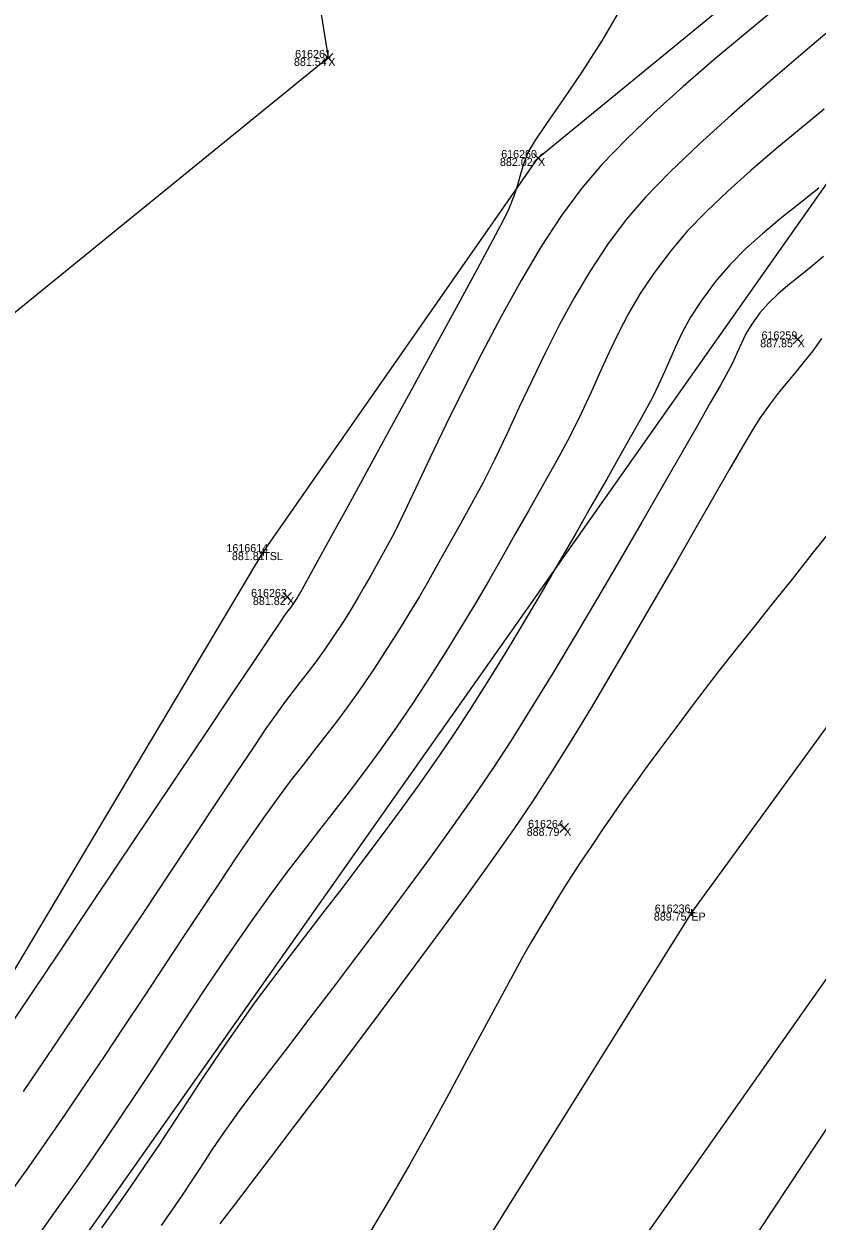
# Model space of a CAD drawing. Extents: x 1957117 to 1971063, y 701601 to 715861.
# Drawn here: x 1963740.5 to 1963775.2, y 707168.2 to 707220.5 of the extents above; entities that cross this region are included whole.
import ezdxf

# ---------------------------------------------------------------- set-up
doc = ezdxf.new("R2010")
doc.units = 0
for name, color, linetype in [('AP_X_Lights', 7, 'Continuous'), ('DT_X_Break_Line', 7, 'Continuous'), ('DT_X_Contour_Major', 7, 'Continuous'), ('DT_X_Contour_Minor', 7, 'Continuous'), ('DT_X_TIN_Hull', 7, 'Continuous'), ('GE_X_CL_20', 7, 'Continuous'), ('PM_P_Cells', 7, 'Continuous'), ('PV_P_Drive', 7, 'Continuous'), ('PV_P_Shoulder', 7, 'Continuous'), ('RS_Raster1', 7, 'Continuous'), ('RW_X_Esmt_RR', 7, 'Continuous'), ('SC_Scratch1', 7, 'Continuous'), ('SC_Shading5', 7, 'Continuous')]:
    doc.layers.add(name, color=color, linetype=linetype)

msp = doc.modelspace()

# ---------------------------------------------------------------- linework, layer by layer
at = {"layer": 'AP_X_Lights'}
for p, q in [((1963753.632, 707218.834), (1963754.02, 707219.224)), ((1963753.632, 707219.224), (1963754.02, 707218.834)), ((1963762.803, 707214.459), (1963763.191, 707214.849)), ((1963762.803, 707214.849), (1963763.191, 707214.459)), ((1963774.15, 707206.53), (1963774.538, 707206.92)), ((1963774.15, 707206.92), (1963774.538, 707206.53)), ((1963751.839, 707195.263), (1963752.227, 707195.653)), ((1963751.839, 707195.653), (1963752.227, 707195.263)), ((1963763.944, 707185.164), (1963764.332, 707185.554)), ((1963763.944, 707185.554), (1963764.332, 707185.164))]:
    msp.add_line(p, q, dxfattribs=at)
at = {"layer": 'DT_X_Break_Line'}
msp.add_lwpolyline([(1963549.31, 706900.902), (1963567.723, 706925.142), (1963581.753, 706948.682), (1963589.114, 706971.765), (1963604.241, 706992.933), (1963630.24, 707037.886), (1963653.883, 707082.082), (1963697.483, 707112.719), (1963727.123, 707153.396), (1963737.102, 707174.095), (1963750.986, 707197.42), (1963762.997, 707214.654), (1963786.295, 707233.762), (1963816.245, 707273.278), (1963881.4, 707289.893)], dxfattribs=at)
at = {"layer": 'DT_X_Contour_Major'}
msp.add_lwpolyline([(1963775.511, 707216.787), (1963774.429, 707215.906), (1963773.351, 707215.011), (1963772.3, 707214.11), (1963771.296, 707213.21), (1963770.363, 707212.32), (1963769.523, 707211.448), (1963768.797, 707210.601), (1963768.072, 707209.637), (1963767.466, 707208.727), (1963766.954, 707207.856), (1963766.509, 707207.006), (1963766.105, 707206.16), (1963765.717, 707205.302), (1963765.318, 707204.413), (1963764.883, 707203.478), (1963764.386, 707202.48), (1963763.8, 707201.4), (1963763.175, 707200.296), (1963762.575, 707199.229), (1963761.989, 707198.189), (1963761.409, 707197.166), (1963760.825, 707196.151), (1963760.23, 707195.135), (1963759.613, 707194.106), (1963758.967, 707193.057), (1963758.282, 707191.977), (1963757.549, 707190.856), (1963756.808, 707189.765), (1963756.099, 707188.764), (1963755.413, 707187.831), (1963754.741, 707186.944), (1963754.075, 707186.082), (1963753.405, 707185.222), (1963752.723, 707184.341), (1963752.021, 707183.419), (1963751.289, 707182.432), (1963750.519, 707181.359), (1963749.819, 707180.354), (1963749.151, 707179.378), (1963748.509, 707178.423), (1963747.885, 707177.481), (1963747.27, 707176.546), (1963746.657, 707175.61), (1963746.038, 707174.666), (1963745.405, 707173.706), (1963744.75, 707172.723), (1963744.065, 707171.71), (1963743.342, 707170.66), (1963742.629, 707169.639), (1963741.865, 707168.555), (1963741.062, 707167.425)], dxfattribs=at)
msp.add_lwpolyline([(1963775.511, 707216.787), (1963774.429, 707215.906), (1963773.351, 707215.011), (1963772.3, 707214.11), (1963771.296, 707213.21), (1963770.363, 707212.32), (1963769.523, 707211.448), (1963768.797, 707210.601), (1963768.072, 707209.637), (1963767.466, 707208.727), (1963766.954, 707207.856), (1963766.509, 707207.006), (1963766.105, 707206.16), (1963765.717, 707205.302), (1963765.318, 707204.413), (1963764.883, 707203.478), (1963764.386, 707202.48), (1963763.8, 707201.4), (1963763.175, 707200.296), (1963762.575, 707199.229), (1963761.989, 707198.189), (1963761.409, 707197.166), (1963760.825, 707196.151), (1963760.23, 707195.135), (1963759.613, 707194.106), (1963758.967, 707193.057), (1963758.282, 707191.977), (1963757.549, 707190.856), (1963756.808, 707189.765), (1963756.099, 707188.764), (1963755.413, 707187.831), (1963754.741, 707186.944), (1963754.075, 707186.082), (1963753.405, 707185.222), (1963752.723, 707184.341), (1963752.021, 707183.419), (1963751.289, 707182.432), (1963750.519, 707181.359), (1963749.819, 707180.354), (1963749.151, 707179.378), (1963748.509, 707178.423), (1963747.885, 707177.481), (1963747.27, 707176.546), (1963746.657, 707175.61), (1963746.038, 707174.666), (1963745.405, 707173.706), (1963744.75, 707172.723), (1963744.065, 707171.71), (1963743.342, 707170.66), (1963742.629, 707169.639), (1963741.865, 707168.555), (1963741.062, 707167.425)], dxfattribs=at)
at = {"layer": 'DT_X_Contour_Minor'}
for points in [[(1963773.42, 707221.219), (1963772.061, 707220.102), (1963770.688, 707218.948), (1963769.339, 707217.778), (1963768.049, 707216.61), (1963766.855, 707215.465), (1963765.793, 707214.363), (1963764.901, 707213.324), (1963764.027, 707212.138), (1963763.141, 707210.779), (1963762.255, 707209.292), (1963761.382, 707207.724), (1963760.535, 707206.118), (1963759.726, 707204.522), (1963758.968, 707202.979), (1963758.274, 707201.535), (1963757.656, 707200.236), (1963757.128, 707199.127), (1963756.703, 707198.253), (1963756.392, 707197.659), (1963756.007, 707196.976), (1963755.686, 707196.401), (1963755.401, 707195.895), (1963755.125, 707195.417), (1963754.831, 707194.928), (1963754.491, 707194.387), (1963754.077, 707193.753), (1963753.653, 707193.132), (1963753.287, 707192.626), (1963752.953, 707192.189), (1963752.629, 707191.777), (1963752.29, 707191.344), (1963751.913, 707190.845), (1963751.472, 707190.235), (1963751.105, 707189.701), (1963750.54, 707188.862), (1963749.807, 707187.765), (1963748.934, 707186.456), (1963747.952, 707184.98), (1963746.89, 707183.382), (1963745.778, 707181.71), (1963744.644, 707180.009), (1963743.519, 707178.324), (1963742.431, 707176.702), (1963741.411, 707175.189), (1963740.487, 707173.829)], [(1963773.42, 707221.219), (1963772.061, 707220.102), (1963770.688, 707218.948), (1963769.339, 707217.778), (1963768.049, 707216.61), (1963766.855, 707215.465), (1963765.793, 707214.363), (1963764.901, 707213.324), (1963764.027, 707212.138), (1963763.141, 707210.779), (1963762.255, 707209.292), (1963761.382, 707207.724), (1963760.535, 707206.118), (1963759.726, 707204.522), (1963758.968, 707202.979), (1963758.274, 707201.535), (1963757.656, 707200.236), (1963757.128, 707199.127), (1963756.703, 707198.253), (1963756.392, 707197.659), (1963756.007, 707196.976), (1963755.686, 707196.401), (1963755.401, 707195.895), (1963755.125, 707195.417), (1963754.831, 707194.928), (1963754.491, 707194.387), (1963754.077, 707193.753), (1963753.653, 707193.132), (1963753.287, 707192.626), (1963752.953, 707192.189), (1963752.629, 707191.777), (1963752.29, 707191.344), (1963751.913, 707190.845), (1963751.472, 707190.235), (1963751.105, 707189.701), (1963750.54, 707188.862), (1963749.807, 707187.765), (1963748.934, 707186.456), (1963747.952, 707184.98), (1963746.89, 707183.382), (1963745.778, 707181.71), (1963744.644, 707180.009), (1963743.519, 707178.324), (1963742.431, 707176.702), (1963741.411, 707175.189), (1963740.487, 707173.829)], [(1963739.8, 707176.539), (1963740.855, 707178.109), (1963742.043, 707179.88), (1963743.322, 707181.789), (1963744.65, 707183.772), (1963745.985, 707185.765), (1963747.284, 707187.706), (1963748.505, 707189.529), (1963749.604, 707191.173), (1963750.541, 707192.573), (1963751.272, 707193.665), (1963751.756, 707194.386), (1963751.949, 707194.672), (1963752.089, 707194.862), (1963752.204, 707195.009), (1963752.34, 707195.202), (1963752.469, 707195.403), (1963752.568, 707195.574), (1963752.689, 707195.789), (1963752.863, 707196.104), (1963753.287, 707196.875), (1963753.917, 707198.022), (1963754.708, 707199.463), (1963755.616, 707201.119), (1963756.596, 707202.908), (1963757.603, 707204.752), (1963758.593, 707206.57), (1963759.523, 707208.28), (1963760.346, 707209.803), (1963761.019, 707211.059), (1963761.497, 707211.967), (1963761.736, 707212.446), (1963761.955, 707212.994), (1963762.099, 707213.442), (1963762.216, 707213.857), (1963762.353, 707214.308), (1963762.558, 707214.863), (1963762.842, 707215.356), (1963763.387, 707216.16), (1963764.114, 707217.21), (1963764.946, 707218.44), (1963765.805, 707219.783), (1963766.613, 707221.175)], [(1963739.8, 707176.539), (1963740.855, 707178.109), (1963742.043, 707179.88), (1963743.322, 707181.789), (1963744.65, 707183.772), (1963745.985, 707185.765), (1963747.284, 707187.706), (1963748.505, 707189.529), (1963749.604, 707191.173), (1963750.541, 707192.573), (1963751.272, 707193.665), (1963751.756, 707194.386), (1963751.949, 707194.672), (1963752.089, 707194.862), (1963752.204, 707195.009), (1963752.34, 707195.202), (1963752.469, 707195.403), (1963752.568, 707195.574), (1963752.689, 707195.789), (1963752.863, 707196.104), (1963753.287, 707196.875), (1963753.917, 707198.022), (1963754.708, 707199.463), (1963755.616, 707201.119), (1963756.596, 707202.908), (1963757.603, 707204.752), (1963758.593, 707206.57), (1963759.523, 707208.28), (1963760.346, 707209.803), (1963761.019, 707211.059), (1963761.497, 707211.967), (1963761.736, 707212.446), (1963761.955, 707212.994), (1963762.099, 707213.442), (1963762.216, 707213.857), (1963762.353, 707214.308), (1963762.558, 707214.863), (1963762.842, 707215.356), (1963763.387, 707216.16), (1963764.114, 707217.21), (1963764.946, 707218.44), (1963765.805, 707219.783), (1963766.613, 707221.175)], [(1963776.022, 707220.456), (1963774.492, 707219.17), (1963772.953, 707217.852), (1963771.454, 707216.535), (1963770.045, 707215.254), (1963768.775, 707214.043), (1963767.693, 707212.934), (1963766.849, 707211.962), (1963766.04, 707210.875), (1963765.287, 707209.73), (1963764.584, 707208.546), (1963763.926, 707207.337), (1963763.307, 707206.119), (1963762.721, 707204.909), (1963762.163, 707203.723), (1963761.627, 707202.575), (1963761.107, 707201.484), (1963760.599, 707200.463), (1963760.096, 707199.53), (1963759.53, 707198.526), (1963759.042, 707197.655), (1963758.609, 707196.88), (1963758.206, 707196.167), (1963757.81, 707195.481), (1963757.397, 707194.787), (1963756.942, 707194.049), (1963756.422, 707193.233), (1963755.813, 707192.305), (1963755.193, 707191.39), (1963754.643, 707190.616), (1963754.141, 707189.941), (1963753.668, 707189.327), (1963753.203, 707188.735), (1963752.724, 707188.125), (1963752.21, 707187.458), (1963751.641, 707186.695), (1963750.996, 707185.797), (1963750.434, 707184.988), (1963749.792, 707184.044), (1963749.082, 707182.985), (1963748.315, 707181.831), (1963747.502, 707180.604), (1963746.655, 707179.323), (1963745.787, 707178.01), (1963744.907, 707176.684), (1963744.029, 707175.366), (1963743.163, 707174.076), (1963742.322, 707172.836), (1963741.516, 707171.665), (1963740.708, 707170.51), (1963739.754, 707169.163)], [(1963776.022, 707220.456), (1963774.492, 707219.17), (1963772.953, 707217.852), (1963771.454, 707216.535), (1963770.045, 707215.254), (1963768.775, 707214.043), (1963767.693, 707212.934), (1963766.849, 707211.962), (1963766.04, 707210.875), (1963765.287, 707209.73), (1963764.584, 707208.546), (1963763.926, 707207.337), (1963763.307, 707206.119), (1963762.721, 707204.909), (1963762.163, 707203.723), (1963761.627, 707202.575), (1963761.107, 707201.484), (1963760.599, 707200.463), (1963760.096, 707199.53), (1963759.53, 707198.526), (1963759.042, 707197.655), (1963758.609, 707196.88), (1963758.206, 707196.167), (1963757.81, 707195.481), (1963757.397, 707194.787), (1963756.942, 707194.049), (1963756.422, 707193.233), (1963755.813, 707192.305), (1963755.193, 707191.39), (1963754.643, 707190.616), (1963754.141, 707189.941), (1963753.668, 707189.327), (1963753.203, 707188.735), (1963752.724, 707188.125), (1963752.21, 707187.458), (1963751.641, 707186.695), (1963750.996, 707185.797), (1963750.434, 707184.988), (1963749.792, 707184.044), (1963749.082, 707182.985), (1963748.315, 707181.831), (1963747.502, 707180.604), (1963746.655, 707179.323), (1963745.787, 707178.01), (1963744.907, 707176.684), (1963744.029, 707175.366), (1963743.163, 707174.076), (1963742.322, 707172.836), (1963741.516, 707171.665), (1963740.708, 707170.51), (1963739.754, 707169.163)], [(1963775.277, 707213.341), (1963774.408, 707212.649), (1963773.584, 707211.988), (1963772.805, 707211.337), (1963772.072, 707210.675), (1963771.385, 707209.983), (1963770.745, 707209.24), (1963770.136, 707208.423), (1963769.668, 707207.695), (1963769.3, 707207.021), (1963768.989, 707206.367), (1963768.696, 707205.699), (1963768.378, 707204.982), (1963767.994, 707204.184), (1963767.503, 707203.27), (1963767.084, 707202.53), (1963766.579, 707201.637), (1963765.999, 707200.613), (1963765.356, 707199.483), (1963764.661, 707198.269), (1963763.925, 707196.995), (1963763.159, 707195.685), (1963762.375, 707194.362), (1963761.585, 707193.049), (1963760.799, 707191.771), (1963760.028, 707190.549), (1963759.285, 707189.408), (1963758.536, 707188.304), (1963757.748, 707187.185), (1963756.931, 707186.058), (1963756.096, 707184.933), (1963755.254, 707183.815), (1963754.414, 707182.715), (1963753.589, 707181.64), (1963752.788, 707180.598), (1963752.023, 707179.596), (1963751.303, 707178.645), (1963750.639, 707177.75), (1963750.043, 707176.921), (1963749.359, 707175.941), (1963748.78, 707175.091), (1963748.277, 707174.335), (1963747.818, 707173.635), (1963747.376, 707172.953), (1963746.919, 707172.251), (1963746.419, 707171.492), (1963745.845, 707170.639), (1963745.168, 707169.654), (1963744.526, 707168.733), (1963743.92, 707167.87)], [(1963775.277, 707213.341), (1963774.408, 707212.649), (1963773.584, 707211.988), (1963772.805, 707211.337), (1963772.072, 707210.675), (1963771.385, 707209.983), (1963770.745, 707209.24), (1963770.136, 707208.423), (1963769.668, 707207.695), (1963769.3, 707207.021), (1963768.989, 707206.367), (1963768.696, 707205.699), (1963768.378, 707204.982), (1963767.994, 707204.184), (1963767.503, 707203.27), (1963767.084, 707202.53), (1963766.579, 707201.637), (1963765.999, 707200.613), (1963765.356, 707199.483), (1963764.661, 707198.269), (1963763.925, 707196.995), (1963763.159, 707195.685), (1963762.375, 707194.362), (1963761.585, 707193.049), (1963760.799, 707191.771), (1963760.028, 707190.549), (1963759.285, 707189.408), (1963758.536, 707188.304), (1963757.748, 707187.185), (1963756.931, 707186.058), (1963756.096, 707184.933), (1963755.254, 707183.815), (1963754.414, 707182.715), (1963753.589, 707181.64), (1963752.788, 707180.598), (1963752.023, 707179.596), (1963751.303, 707178.645), (1963750.639, 707177.75), (1963750.043, 707176.921), (1963749.359, 707175.941), (1963748.78, 707175.091), (1963748.277, 707174.335), (1963747.818, 707173.635), (1963747.376, 707172.953), (1963746.919, 707172.251), (1963746.419, 707171.492), (1963745.845, 707170.639), (1963745.168, 707169.654), (1963744.526, 707168.733), (1963743.92, 707167.87)], [(1963775.481, 707210.341), (1963774.92, 707209.874), (1963774.401, 707209.46), (1963773.922, 707209.076), (1963773.48, 707208.7), (1963773.072, 707208.308), (1963772.694, 707207.878), (1963772.337, 707207.389), (1963772.083, 707206.962), (1963771.888, 707206.561), (1963771.707, 707206.148), (1963771.495, 707205.687), (1963771.207, 707205.141), (1963770.954, 707204.695), (1963770.527, 707203.941), (1963769.948, 707202.924), (1963769.241, 707201.687), (1963768.43, 707200.275), (1963767.539, 707198.731), (1963766.59, 707197.101), (1963765.609, 707195.428), (1963764.617, 707193.755), (1963763.639, 707192.128), (1963762.698, 707190.59), (1963761.817, 707189.186), (1963761.021, 707187.959), (1963760.212, 707186.769), (1963759.294, 707185.465), (1963758.294, 707184.079), (1963757.238, 707182.641), (1963756.151, 707181.183), (1963755.062, 707179.734), (1963753.996, 707178.327), (1963752.98, 707176.993), (1963752.039, 707175.761), (1963751.201, 707174.663), (1963750.492, 707173.73), (1963749.938, 707172.993), (1963749.566, 707172.483), (1963749.113, 707171.832), (1963748.744, 707171.285), (1963748.426, 707170.801), (1963748.126, 707170.337), (1963747.809, 707169.852), (1963747.443, 707169.304), (1963746.994, 707168.649), (1963746.522, 707167.972)], [(1963775.481, 707210.341), (1963774.92, 707209.874), (1963774.401, 707209.46), (1963773.922, 707209.076), (1963773.48, 707208.7), (1963773.072, 707208.308), (1963772.694, 707207.878), (1963772.337, 707207.389), (1963772.083, 707206.962), (1963771.888, 707206.561), (1963771.707, 707206.148), (1963771.495, 707205.687), (1963771.207, 707205.141), (1963770.954, 707204.695), (1963770.527, 707203.941), (1963769.948, 707202.924), (1963769.241, 707201.687), (1963768.43, 707200.275), (1963767.539, 707198.731), (1963766.59, 707197.101), (1963765.609, 707195.428), (1963764.617, 707193.755), (1963763.639, 707192.128), (1963762.698, 707190.59), (1963761.817, 707189.186), (1963761.021, 707187.959), (1963760.212, 707186.769), (1963759.294, 707185.465), (1963758.294, 707184.079), (1963757.238, 707182.641), (1963756.151, 707181.183), (1963755.062, 707179.734), (1963753.996, 707178.327), (1963752.98, 707176.993), (1963752.039, 707175.761), (1963751.201, 707174.663), (1963750.492, 707173.73), (1963749.938, 707172.993), (1963749.566, 707172.483), (1963749.113, 707171.832), (1963748.744, 707171.285), (1963748.426, 707170.801), (1963748.126, 707170.337), (1963747.809, 707169.852), (1963747.443, 707169.304), (1963746.994, 707168.649), (1963746.522, 707167.972)], [(1963775.383, 707206.759), (1963775.003, 707206.222), (1963774.637, 707205.749), (1963774.28, 707205.315), (1963773.92, 707204.885), (1963773.544, 707204.424), (1963773.14, 707203.9), (1963772.697, 707203.277), (1963772.399, 707202.806), (1963771.95, 707202.05), (1963771.37, 707201.051), (1963770.678, 707199.849), (1963769.896, 707198.483), (1963769.043, 707196.995), (1963768.139, 707195.423), (1963767.203, 707193.81), (1963766.256, 707192.193), (1963765.318, 707190.615), (1963764.409, 707189.115), (1963763.549, 707187.733), (1963762.758, 707186.511), (1963761.959, 707185.339), (1963760.983, 707183.955), (1963759.867, 707182.406), (1963758.648, 707180.739), (1963757.363, 707179.002), (1963756.052, 707177.242), (1963754.751, 707175.507), (1963753.497, 707173.845), (1963752.329, 707172.302), (1963751.285, 707170.926), (1963750.401, 707169.765), (1963749.715, 707168.866), (1963749.266, 707168.277), (1963749.09, 707168.045)], [(1963775.383, 707206.759), (1963775.003, 707206.222), (1963774.637, 707205.749), (1963774.28, 707205.315), (1963773.92, 707204.885), (1963773.544, 707204.424), (1963773.14, 707203.9), (1963772.697, 707203.277), (1963772.399, 707202.806), (1963771.95, 707202.05), (1963771.37, 707201.051), (1963770.678, 707199.849), (1963769.896, 707198.483), (1963769.043, 707196.995), (1963768.139, 707195.423), (1963767.203, 707193.81), (1963766.256, 707192.193), (1963765.318, 707190.615), (1963764.409, 707189.115), (1963763.549, 707187.733), (1963762.758, 707186.511), (1963761.959, 707185.339), (1963760.983, 707183.955), (1963759.867, 707182.406), (1963758.648, 707180.739), (1963757.363, 707179.002), (1963756.052, 707177.242), (1963754.751, 707175.507), (1963753.497, 707173.845), (1963752.329, 707172.302), (1963751.285, 707170.926), (1963750.401, 707169.765), (1963749.715, 707168.866), (1963749.266, 707168.277), (1963749.09, 707168.045)], [(1963775.882, 707198.487), (1963774.986, 707197.356), (1963774.1, 707196.244), (1963773.238, 707195.163), (1963772.412, 707194.128), (1963771.636, 707193.151), (1963770.922, 707192.246), (1963770.282, 707191.425), (1963769.731, 707190.701), (1963769.015, 707189.742), (1963768.366, 707188.866), (1963767.775, 707188.06), (1963767.232, 707187.308), (1963766.726, 707186.598), (1963766.247, 707185.913), (1963765.784, 707185.241), (1963765.328, 707184.567), (1963764.859, 707183.863), (1963764.475, 707183.275), (1963764.143, 707182.754), (1963763.833, 707182.253), (1963763.512, 707181.725), (1963763.15, 707181.123), (1963762.714, 707180.398), (1963762.379, 707179.814), (1963761.91, 707178.956), (1963761.325, 707177.87), (1963760.645, 707176.602), (1963759.89, 707175.197), (1963759.08, 707173.702), (1963758.234, 707172.163), (1963757.374, 707170.625), (1963756.519, 707169.134), (1963755.689, 707167.736)], [(1963775.882, 707198.487), (1963774.986, 707197.356), (1963774.1, 707196.244), (1963773.238, 707195.163), (1963772.412, 707194.128), (1963771.636, 707193.151), (1963770.922, 707192.246), (1963770.282, 707191.425), (1963769.731, 707190.701), (1963769.015, 707189.742), (1963768.366, 707188.866), (1963767.775, 707188.06), (1963767.232, 707187.308), (1963766.726, 707186.598), (1963766.247, 707185.913), (1963765.784, 707185.241), (1963765.328, 707184.567), (1963764.859, 707183.863), (1963764.475, 707183.275), (1963764.143, 707182.754), (1963763.833, 707182.253), (1963763.512, 707181.725), (1963763.15, 707181.123), (1963762.714, 707180.398), (1963762.379, 707179.814), (1963761.91, 707178.956), (1963761.325, 707177.87), (1963760.645, 707176.602), (1963759.89, 707175.197), (1963759.08, 707173.702), (1963758.234, 707172.163), (1963757.374, 707170.625), (1963756.519, 707169.134), (1963755.689, 707167.736)]]:
    msp.add_lwpolyline(points, dxfattribs=at)
at = {"layer": 'DT_X_TIN_Hull'}
msp.add_lwpolyline([(1963940.142, 707371.501), (1963857.209, 707326.887), (1963847.297, 707313.095), (1963811.321, 707272.33), (1963751.836, 707231.407), (1963753.826, 707219.029), (1963738.818, 707206.839), (1963703.286, 707168.809), (1963648.079, 707085.514)], dxfattribs=at)
at = {"layer": 'GE_X_CL_20'}
msp.add_lwpolyline([(1964578.061, 708318.542), (1963713.717, 707090.878)], dxfattribs=at)
at = {"layer": 'PM_P_Cells'}
msp.add_lwpolyline([(1963783.074, 707200.022), (1963769.7, 707181.658), (1963757.434, 707162.004), (1963765.599, 707157.05), (1963778.424, 707176.438)], dxfattribs=at)
at = {"layer": 'PV_P_Drive'}
for p, q in [((1963750.84, 707197.42), (1963751.132, 707197.42)), ((1963750.986, 707197.566), (1963750.986, 707197.274)), ((1963750.986, 707197.42), (1963750.986, 707197.42)), ((1963769.554, 707181.658), (1963769.846, 707181.658)), ((1963769.7, 707181.804), (1963769.7, 707181.512)), ((1963769.7, 707181.658), (1963769.7, 707181.658))]:
    msp.add_line(p, q, dxfattribs=at)
at = {"layer": 'RW_X_Esmt_RR'}
msp.add_lwpolyline([(1963697.364, 707102.392), (1963811.822, 707264.962), (1963799.822, 707265.288), (1964553.531, 708335.813)], dxfattribs=at)
at = {"layer": 'SC_Shading5'}
for points in [[(1963589.678, 706586.994), (1963626.625, 706689.548), (1963651.76, 706746.832), (1963668.09, 706778.596), (1963682.768, 706805.402), (1963734.424, 706911.594), (1963826.849, 707116.717), (1963877.258, 707215.645), (1963964.981, 707354.472), (1964070.526, 707509.355), (1964132.574, 707601.994), (1964163.9, 707642.169), (1964191.2, 707685.167), (1964278.98, 707807.131), (1964326.11, 707874.364), (1964396.427, 707968.962), (1964508.519, 708133.679), (1964655.588, 708336.552), (1964745.319, 708429.172), (1964840.327, 708522.317), (1964988.178, 708660.245), (1965089.796, 708739.041), (1965251.743, 708835.216), (1965415.807, 708922.048), (1965866.2, 709149.38), (1966173.543, 709294.131), (1966283.627, 709338.196), (1966534.003, 709419.214), (1966689.084, 709471.266), (1967008.468, 709641.817), (1967166.677, 709750.124), (1967422.113, 709931.083), (1967818.707, 710198.831), (1968187.021, 710459.852), (1968360.589, 710592.493), (1968496.543, 710707.847), (1968606.427, 710809.378), (1968733.391, 710937.091), (1968807.28, 711025.4), (1968843.008, 711077.094), (1968863.233, 711106.099), (1968909.747, 711171.311), (1968974.133, 711279.559), (1969130.932, 711546.915), (1969247.433, 711744.686), (1969402.714, 712016.424), (1969505.287, 712191.789), (1969666.311, 712460.805), (1969771.586, 712639.896), (1969880.058, 712820.917), (1969964.994, 712955.706), (1969990.005, 713000.084), (1970030.065, 713068.479)], [(1963609.915, 706579.703), (1963646.615, 706681.572), (1963671.193, 706737.585), (1963687.092, 706768.511), (1963701.884, 706795.526), (1963753.906, 706902.469), (1963846.249, 707107.41), (1963895.973, 707204.994), (1963982.966, 707342.667), (1964088.35, 707497.312), (1964150.015, 707589.379), (1964181.502, 707629.761), (1964209.024, 707673.109), (1964296.517, 707794.674), (1964343.552, 707861.772), (1964413.958, 707956.489), (1964526.123, 708121.313), (1964672.104, 708322.686), (1964760.576, 708414.006), (1964855.195, 708506.77), (1965002.134, 708643.847), (1965101.925, 708721.226), (1965262.272, 708816.451), (1965425.685, 708902.939), (1965875.63, 709130.044), (1966182.13, 709274.398), (1966290.944, 709317.954), (1966540.737, 709398.785), (1966697.632, 709451.445), (1967019.644, 709623.399), (1967178.971, 709732.471), (1967434.35, 709913.39), (1967830.945, 710181.14), (1968199.774, 710442.525), (1968374.086, 710575.735), (1968510.806, 710691.739), (1968621.36, 710793.889), (1968749.296, 710922.58), (1968824.413, 711012.355), (1968860.678, 711064.827), (1968880.812, 711093.701), (1968927.778, 711159.547), (1968992.655, 711268.62), (1969149.476, 711536.015), (1969266.039, 711733.891), (1969421.336, 712005.657), (1969523.8, 712180.835), (1969684.812, 712449.831), (1969790.084, 712628.917), (1969898.385, 712809.653), (1969983.474, 712944.685), (1970008.657, 712989.367), (1970048.626, 713057.607)]]:
    msp.add_spline(points, degree=3, dxfattribs=at)

# ---------------------------------------------------------------- texts
at = {"layer": 'PV_P_Shoulder'}
for s, p in [('881.54', (1963752.327, 707218.679)), ('882.02', (1963761.333, 707214.304)), ('887.85', (1963772.71, 707206.375)), ('881.81', (1963749.616, 707197.07)), ('881.82', (1963750.534, 707195.108)), ('888.79', (1963762.501, 707185.009)), ('889.75', (1963768.06, 707181.308))]:
    msp.add_text(s, height=0.35, dxfattribs=at).set_placement(p)
at = {"layer": 'RS_Raster1'}
for s, p in [('616261', (1963752.379, 707219.029)), ('616260', (1963761.388, 707214.654)), ('616259', (1963772.768, 707206.725)), ('1616614', (1963749.377, 707197.42)), ('616263', (1963750.454, 707195.458)), ('616264', (1963762.562, 707185.359)), ('616236', (1963768.099, 707181.658))]:
    msp.add_text(s, height=0.35, dxfattribs=at).set_placement(p)
at = {"layer": 'SC_Scratch1'}
for s, p in [('X', (1963753.826, 707218.679)), ('X', (1963762.997, 707214.304)), ('X', (1963774.344, 707206.375)), ('TSL', (1963750.986, 707197.07)), ('X', (1963752.033, 707195.108)), ('X', (1963764.138, 707185.009)), ('EP', (1963769.7, 707181.308))]:
    msp.add_text(s, height=0.35, dxfattribs=at).set_placement(p)

doc.saveas('drawing.dxf')
